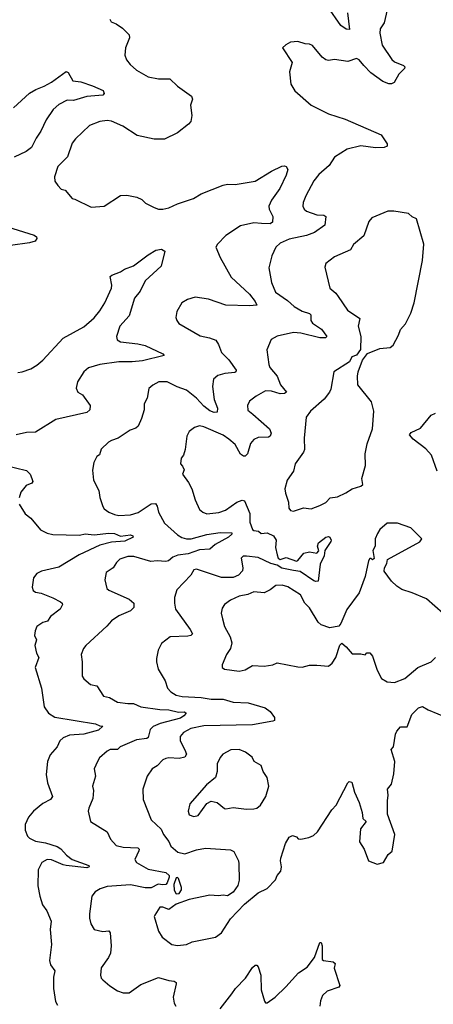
# Model space of a CAD drawing. Extents: x 2057697 to 2160550, y 827490 to 1016834.
# Tile 476 of 509: x 2135118 to 2137939, y 969287 to 976008. Entities that reach past the tile are written whole.
import ezdxf

# ---------------------------------------------------------------- set-up
doc = ezdxf.new("R2010")
doc.units = 0

msp = doc.modelspace()

# ---------------------------------------------------------------- linework, layer by layer
at = {"layer": '0CON20XD'}
for points in [[(2137624, 976075), (2137603.3, 975986.7), (2137576.7, 975945), (2137573.8, 975915), (2137590.4, 975835), (2137655.4, 975735.4), (2137675, 975720.5), (2137735.4, 975695.4), (2137744, 975685), (2137742.5, 975675), (2137704.4, 975635), (2137671.2, 975578.8), (2137655, 975570.9), (2137635, 975570.7), (2137595.6, 975585), (2137513.3, 975645), (2137466.3, 975696.3), (2137432.5, 975735), (2137415, 975742.9), (2137355, 975722.5), (2137265.6, 975735.6), (2137225, 975730), (2137205, 975734.2), (2137181.1, 975751.1), (2137115, 975831.2), (2137095, 975841.2), (2137065, 975843.8), (2137015, 975860), (2136965, 975854), (2136932.7, 975837.3), (2136911.2, 975815), (2136977.5, 975715), (2136958.3, 975651.7), (2136968.3, 975568.3), (2136995, 975521.2), (2137106.7, 975425), (2137225, 975364.3), (2137338.3, 975328.3), (2137582.3, 975222.3), (2137625, 975160), (2137623.3, 975145), (2137605, 975134.4), (2137545, 975133.8), (2137445, 975146.7), (2137352, 975125), (2137265, 975068.6), (2137227.8, 975012.2), (2137158.8, 974951.2), (2137125, 974908.6), (2137068.6, 974805), (2137050.9, 974759.1), (2137050, 974735), (2137059.2, 974715), (2137075, 974701.9), (2137145, 974675.5), (2137192.5, 974672.5), (2137206.7, 974665), (2137200, 974605), (2137128.1, 974555), (2137075, 974534.7), (2136955, 974509.6), (2136895, 974482.2), (2136865, 974456), (2136838.1, 974395), (2136818.1, 974315), (2136834.5, 974215), (2136861.7, 974148.3), (2136945, 974090), (2136990.1, 974050.1), (2137045, 974017.3), (2137095, 974003.1), (2137103.6, 973993.6), (2137104.5, 973955), (2137115.4, 973935.4), (2137175.7, 973895), (2137213.3, 973845), (2137203.9, 973836.1), (2137165, 973836.9), (2137035, 973867.1), (2136985, 973872.5), (2136875, 973848.6), (2136833.8, 973825), (2136803.8, 973755), (2136816.9, 973655), (2136824.7, 973634.7), (2136874.1, 973574.1), (2136897.5, 973515), (2136938, 973465), (2136924.5, 973455.5), (2136895, 973454.1), (2136835, 973472.7), (2136795, 973474.6), (2136731.4, 973438.6), (2136685, 973403.3), (2136671.2, 973375), (2136675, 973343.3), (2136708, 973315), (2136822.9, 973215), (2136834.2, 973185), (2136826, 973165), (2136815, 973159.2), (2136745, 973155.4), (2136715, 973143.1), (2136692.7, 973115), (2136671.9, 973045), (2136655, 973028.6), (2136645, 973028.1), (2136625, 973043.1), (2136587.1, 973107.1), (2136545, 973144.6), (2136505, 973170.7), (2136375, 973229.5), (2136345, 973234.4), (2136311.2, 973225), (2136273.6, 973196.4), (2136257.5, 973165), (2136247.5, 973075), (2136236.2, 973035), (2136220, 973015), (2136213.8, 972975), (2136229.4, 972959.4), (2136238.8, 972935), (2136228, 972905), (2136269.7, 972849.7), (2136293.1, 972805), (2136315, 972730), (2136343.8, 972663.8), (2136366.2, 972645), (2136395, 972634.4), (2136475.4, 972644.6), (2136520.8, 972659.2)], [(2137353.3, 976055), (2137368.3, 975941.7), (2137345, 975942.5), (2137308.3, 975968.3), (2137218.6, 976095)], [(2135732.3, 976012.3), (2135742.7, 975992.7), (2135775, 975980), (2135820.3, 975950.3), (2135864, 975905), (2135866, 975885), (2135838.8, 975815), (2135836, 975765), (2135846, 975735), (2135872, 975702), (2135915, 975664.3), (2135995, 975616.9), (2136065, 975604.4), (2136141.2, 975605), (2136195, 975554.3), (2136290, 975485), (2136296.7, 975465), (2136283.6, 975423.6), (2136292.5, 975355), (2136285, 975314), (2136269.2, 975295), (2136193.9, 975236.1), (2136105, 975193.2), (2136035, 975192.3), (2135918.3, 975218.3), (2135821.1, 975281.1), (2135743.3, 975315), (2135715, 975320), (2135665, 975313.1), (2135594.5, 975285.5), (2135498, 975195), (2135476, 975165), (2135445, 975071.2), (2135378.8, 975005), (2135356.7, 974935), (2135357.5, 974905), (2135377.5, 974875), (2135401.7, 974851.7), (2135427.5, 974845), (2135475, 974787.5), (2135495, 974783.8), (2135605, 974729.2), (2135695, 974735.8), (2135805, 974806.9), (2135849.4, 974809.4), (2135916.6, 974796.6), (2135950.3, 974780.3), (2135976.7, 974755), (2136035, 974725.7), (2136065.6, 974715.6), (2136095.5, 974714.5), (2136135, 974723.1), (2136195, 974751.5), (2136302.7, 974787.3), (2136355, 974819.5), (2136505, 974878.6), (2136535, 974885.6), (2136587.3, 974882.7), (2136724.4, 974905.6), (2136836.2, 974975), (2136905, 975008.8), (2136925, 975010), (2136936, 975006), (2136945.9, 974985.9), (2136935, 974947.5), (2136891.8, 974855), (2136834.5, 974775), (2136817.8, 974735), (2136818.9, 974715), (2136844.2, 974665), (2136842, 974625), (2136826.2, 974613.8), (2136767.3, 974617.3), (2136715, 974621.5), (2136625, 974600), (2136524.5, 974535.5), (2136466.2, 974475), (2136456.2, 974455), (2136485.8, 974385), (2136559.4, 974249.4), (2136685, 974134.4), (2136724.5, 974085), (2136735, 974060), (2136685, 974055.4), (2136525, 974060), (2136405, 974100), (2136315, 974114.2), (2136262.7, 974097.3), (2136225, 974076.2), (2136188.8, 974015), (2136184, 973975), (2136188.8, 973955), (2136203.3, 973935), (2136350, 973850), (2136412.9, 973837.1), (2136455, 973821.2), (2136475, 973790), (2136494.2, 973735), (2136545.6, 973685), (2136593.8, 973615), (2136593.3, 973605), (2136585, 973600), (2136516.6, 973593.4), (2136470.6, 973579.4), (2136440, 973555), (2136433.6, 973505), (2136445.4, 973415), (2136467.8, 973355), (2136465, 973328.8), (2136445, 973325.6), (2136415, 973337.3), (2136375, 973370), (2136325, 973423.8), (2136255, 973479.2), (2136191.2, 973501.2), (2136125, 973535.6), (2136067.5, 973535), (2136025.9, 973514.1), (2135999.3, 973490.7), (2135986.7, 973425), (2135966.7, 973385), (2135966, 973345), (2135950, 973285), (2135925.8, 973234.2), (2135911.2, 973218.8), (2135872.5, 973205), (2135789.7, 973150.3), (2135744.4, 973135.6)], [(2135075, 975405.6), (2135185, 975505.6), (2135227.8, 975532.2), (2135286, 975554), (2135335, 975581.9), (2135435, 975653.3), (2135448.3, 975648.3), (2135480.9, 975590.9), (2135535, 975584.5), (2135615, 975557.5), (2135686.7, 975525), (2135693.3, 975505), (2135685, 975493.8), (2135575, 975483.2), (2135485, 975457.1), (2135441.9, 975458.1), (2135385, 975427.9), (2135346.7, 975395), (2135298.2, 975325), (2135263, 975247), (2135230.7, 975199.3), (2135198.9, 975135), (2135161.8, 975108.2), (2135079.8, 975070.2)], [(2136985, 972653.3), (2137053.9, 972676.1), (2137105, 972670), (2137165, 972691.5), (2137205, 972712.9), (2137236.4, 972743.6), (2137285, 972750.5), (2137343, 972777), (2137385.5, 972804.5), (2137445.5, 972824.5), (2137458.8, 972835), (2137452, 972875), (2137475.6, 972965), (2137473.3, 973045), (2137488.3, 973111.7), (2137524.6, 973215), (2137532.9, 973335), (2137518.3, 973398.3), (2137423.8, 973515), (2137421.2, 973575), (2137426.2, 973605), (2137456.4, 973683.6), (2137490.7, 973729.3), (2137575, 973763.8), (2137645, 973771.2), (2137665, 973786), (2137701.9, 973855), (2137715, 973893.3), (2137749.2, 973930.8), (2137786.7, 974005), (2137809.5, 974075), (2137866.4, 974365), (2137873.8, 974475), (2137825, 974647.5), (2137795, 974662.5), (2137770, 974685), (2137670.7, 974700.7), (2137628.3, 974701.7), (2137520, 974655), (2137499.7, 974630.3), (2137465, 974533.3), (2137395, 974472.5), (2137374.2, 974435.8), (2137265, 974388.8), (2137206.1, 974343.9), (2137199.3, 974319.3), (2137234, 974175), (2137275, 974142), (2137290.7, 974119.3), (2137354.6, 974024.6), (2137437.9, 973967.9), (2137427.5, 973915), (2137444.4, 973845), (2137443, 973757), (2137415, 973717.5), (2137384.3, 973705.7), (2137367.7, 973672.3), (2137261.2, 973605), (2137239.2, 973485), (2137230, 973465), (2137195, 973417.1), (2137102, 973335), (2137072.5, 973295), (2137058.7, 973151.3), (2137061.5, 973075), (2137054.5, 973055), (2136996.9, 972975), (2136985, 972926.7), (2136942, 972865), (2136926.2, 972805), (2136930, 972775), (2136951.2, 972715), (2136954.1, 972674.1), (2136965, 972657.5), (2136985, 972653.3)], [(2135034, 974594), (2135217.3, 974537.3), (2135233.8, 974525), (2135236.2, 974515), (2135223.2, 974496.8), (2135186, 974484), (2135055, 974466.2)], [(2135105, 973600), (2135135, 973604.2), (2135194.4, 973625.6), (2135235, 973649.4), (2135275.3, 973684.7), (2135415, 973833.1), (2135555, 973911.9), (2135625, 973973.1), (2135665, 974020), (2135699.1, 974075), (2135743.5, 974175), (2135746.5, 974195), (2135736.2, 974253.8), (2135745.7, 974264.3), (2135805, 974286.9), (2135833.8, 974305), (2135895, 974326.7), (2135995, 974402.9), (2136046.1, 974433.9), (2136085, 974442.5), (2136107, 974427), (2136083.8, 974325), (2135973.8, 974226.2), (2135939.4, 974155), (2135902.2, 974107.8), (2135863.9, 973986.1), (2135801.8, 973915), (2135778.1, 973845), (2135783.5, 973823.5), (2135805, 973808.1), (2135925, 973795.5), (2135975, 973784), (2136095, 973728), (2136102.5, 973715), (2135955, 973678.9), (2135885, 973672.7), (2135795, 973673.4), (2135665, 973654.6), (2135588.3, 973631.7), (2135555.4, 973604.6), (2135511.9, 973535), (2135503.2, 973493.2), (2135515.5, 973465.5), (2135546.2, 973446.2), (2135599.2, 973375), (2135595.8, 973345), (2135575, 973325.6), (2135365, 973279.4), (2135225, 973193.1), (2135165, 973190), (2135095, 973174.3)], [(2137965.4, 972925), (2137925.6, 973035), (2137888.8, 973078.8), (2137800.8, 973145), (2137776.2, 973175), (2137789.1, 973190.9), (2137850.9, 973219.1), (2137925, 973308), (2137955, 973322.9)], [(2135744.4, 973135.6), (2135723.8, 973125), (2135672.7, 973077.3), (2135662.5, 973037.5), (2135643.8, 973025), (2135623.8, 972985), (2135613.6, 972933.6), (2135621.2, 972865), (2135658.8, 972795), (2135663.6, 972746.4), (2135684.2, 972685), (2135695, 972670), (2135725, 972645.7), (2135765, 972629.5), (2135795, 972623.8), (2135875, 972628.2), (2135926.9, 972643.1), (2136015, 972702.2), (2136045, 972705.7), (2136056.3, 972686.3), (2136065.6, 972645), (2136105, 972571.2), (2136195, 972491.5), (2136225, 972472.8), (2136255, 972464.1), (2136286.7, 972463.3), (2136395, 972492.6), (2136485, 972506.9), (2136565.8, 972505), (2136565.8, 972495), (2136541.8, 972475), (2136452.2, 972425), (2136415, 972393.5), (2136345, 972388.8), (2136267.5, 972362.5), (2136197.8, 972352.2), (2136161.9, 972338.1), (2136134, 972315), (2136115, 972310), (2136056.7, 972313.3), (2136011.7, 972308.3), (2135895.6, 972344.4), (2135855, 972344.4), (2135802, 972325), (2135777.7, 972302.3), (2135755, 972266.2), (2135707.5, 972235), (2135698.6, 972185), (2135712, 972125), (2135725, 972114), (2135865, 972052.9), (2135896.2, 972025), (2135896.2, 971995), (2135875, 971972.5), (2135795, 971938.1), (2135743.8, 971905), (2135712.7, 971867.3), (2135568.8, 971735), (2135554, 971715), (2135538, 971675), (2135544, 971625), (2135543.9, 971526.1), (2135555, 971508.8), (2135600.6, 971470.6), (2135645, 971461.2), (2135690, 971390), (2135730.3, 971380.3), (2135785, 971348.1), (2135855, 971339.1), (2135895, 971340.5), (2135945, 971317.9), (2136075, 971298.4), (2136135, 971295.8), (2136201.9, 971281.9), (2136242.6, 971282.6), (2136254.2, 971275), (2136238.5, 971255), (2136215, 971240.8), (2136075.6, 971204.4), (2136027.8, 971182.2), (2136007, 971163), (2135995, 971108.8), (2135985, 971100), (2135915, 971092.5), (2135803.3, 971045), (2135785, 971026.2), (2135735, 971025.6), (2135715, 971014.2), (2135661.8, 970968.2), (2135648.1, 970945), (2135626.2, 970895), (2135634.4, 970845), (2135620.6, 970799.4), (2135614.3, 970775.7), (2135621.9, 970745), (2135617.4, 970692.6), (2135588.6, 970625), (2135585.8, 970605), (2135600, 970535), (2135715, 970464), (2135738.6, 970415), (2135775, 970370.8), (2135825, 970360.4), (2135925, 970354), (2135932.5, 970345), (2135930, 970335), (2135904.3, 970275), (2135915, 970254.2), (2135995, 970208), (2136115, 970185.8), (2136136.6, 970165), (2136137.8, 970155), (2136125, 970116.2), (2136114, 970105), (2136095, 970101.1), (2136062.8, 970107.2), (2136015, 970082.5), (2135975, 970081.7), (2135875, 970101.6), (2135715, 970091.5), (2135666.7, 970075), (2135633.8, 970055), (2135610, 970025), (2135594.2, 969905), (2135594.2, 969875), (2135604, 969835), (2135626.2, 969796.2), (2135685, 969783.8), (2135725, 969787.5), (2135735.5, 969775.5), (2135742.3, 969685), (2135737.1, 969635), (2135724.3, 969605), (2135674.2, 969535), (2135668.8, 969485), (2135673.8, 969465), (2135685, 969453.8), (2135732.1, 969412.1), (2135785, 969377.5), (2135825, 969364.3), (2135865.5, 969364.5), (2135945, 969422.5), (2136065, 969470.6), (2136135, 969448.6), (2136172.5, 969445), (2136185.8, 969435.8), (2136186.1, 969426.1), (2136165.7, 969335), (2136172.5, 969295), (2136183.8, 969275)], [(2135015, 972966.2), (2135165, 972930), (2135189.2, 972905), (2135200.8, 972875), (2135208.6, 972855), (2135202, 972845), (2135162.9, 972827.1), (2135125, 972783.3), (2135115.6, 972745)], [(2136520.8, 972659.2), (2136599.2, 972715), (2136635, 972727.9), (2136652.4, 972722.4), (2136688, 972638), (2136687.1, 972577.1), (2136705, 972527.5), (2136715, 972520.3), (2136746.7, 972516.7), (2136765, 972501.2), (2136805, 972504.2), (2136849.4, 972485), (2136866.9, 972455), (2136863.3, 972405), (2136873.9, 972353.9), (2136881.7, 972331.7), (2136895, 972322.5), (2136935, 972336.2), (2137005, 972312), (2137015, 972316.2), (2137055, 972366.5), (2137095, 972374.2), (2137145, 972366.7), (2137158.3, 972381.7), (2137148.8, 972415), (2137155, 972436.2), (2137205, 972475.7), (2137225, 972480), (2137233.3, 972475), (2137242.5, 972455), (2137239.2, 972445), (2137198.8, 972385), (2137195, 972347.5), (2137168.1, 972291.9), (2137154, 972176), (2137137.1, 972172.9), (2137125, 972177.8), (2137030.4, 972240.4), (2136985, 972248.2), (2136905, 972264.8), (2136873.4, 972283.4), (2136830.8, 972295), (2136745, 972336.5), (2136664.4, 972345.6), (2136642.5, 972345), (2136627.7, 972332.3), (2136640.6, 972265), (2136636.9, 972245), (2136610, 972215), (2136575, 972200.5), (2136495, 972199.7), (2136325, 972256.9), (2136305, 972252.5), (2136285, 972216), (2136190, 972115), (2136173.4, 972063.4), (2136173.1, 972025), (2136181.9, 971985), (2136281.9, 971845), (2136295.8, 971815), (2136286.2, 971805), (2136265, 971798.9), (2136145, 971795.6), (2136085, 971748.8), (2136062, 971705), (2136052.3, 971647.7), (2136050.8, 971625), (2136062.5, 971575), (2136110.8, 971495), (2136126, 971445), (2136148.9, 971418.9), (2136186, 971396), (2136226.7, 971386.7), (2136355, 971380.3), (2136425, 971370.4), (2136505, 971369.4), (2136575, 971350), (2136675.5, 971345.5), (2136791.4, 971311.4), (2136826.3, 971286.3), (2136855.8, 971245), (2136856, 971225), (2136845, 971218.6), (2136705.3, 971194.7), (2136375, 971187.7), (2136285, 971169.6), (2136235, 971141.5), (2136211.5, 971115), (2136212.7, 971085), (2136244.7, 971024.7), (2136256.7, 970995), (2136245.4, 970974.6), (2136205, 970965.3), (2136135, 970969.5), (2136115, 970965.5), (2136094, 970955), (2136056, 970915), (2136020.8, 970895), (2135988.6, 970845), (2135957.1, 970755), (2135960, 970685), (2136015.6, 970545.6), (2136082.3, 970482.3), (2136098.5, 970445), (2136135, 970398.8), (2136149.2, 970365), (2136196, 970326), (2136245, 970312.9), (2136325, 970340.6), (2136385, 970351.4), (2136555, 970341.9), (2136578.8, 970328.8), (2136610, 970265), (2136613.3, 970245), (2136615.8, 970135), (2136605, 970096.7), (2136575, 970052.5), (2136535, 970027.5), (2136505, 970032.5), (2136475, 970028), (2136415, 970031.4), (2136275, 970001.9), (2136185, 969970), (2136135, 969934.2), (2136095, 969949.2), (2136075, 969950), (2136038.9, 969895), (2136035.7, 969885), (2136063.8, 969785), (2136088.8, 969745), (2136155.9, 969695.9), (2136195, 969687.1), (2136255, 969694.2)], [(2135115, 972700), (2135156, 972635), (2135194.2, 972604.2), (2135261.2, 972525), (2135305, 972503.3), (2135344.6, 972494.6), (2135525, 972490), (2135565, 972499.2), (2135625, 972491.8), (2135725, 972503.8), (2135765, 972499.5), (2135805, 972483.1), (2135875, 972490.4), (2135890.6, 972485), (2135892.5, 972475), (2135835, 972448.2), (2135745, 972441.7), (2135665, 972420.5), (2135524.8, 972355.2), (2135385, 972271.5), (2135267.1, 972242.9), (2135235, 972227.1), (2135211.5, 972198.5), (2135204.2, 972135), (2135210.3, 972110.3), (2135225, 972100), (2135265, 972092.2), (2135345, 972060.9), (2135396.2, 972035), (2135407.5, 972025), (2135409.2, 972015), (2135394, 971985), (2135328.6, 971935), (2135307.4, 971902.6), (2135275, 971892.2), (2135234.5, 971865.5), (2135222.9, 971835), (2135219.2, 971805), (2135232.9, 971775), (2135221.4, 971735), (2135233.3, 971683.3), (2135248.6, 971655), (2135224.2, 971585), (2135266.9, 971445), (2135285, 971317.5), (2135313.7, 971273.7), (2135357.6, 971247.6), (2135635, 971200.7), (2135665, 971187.1), (2135685, 971186), (2135655, 971157.5), (2135555, 971129.7), (2135457.3, 971122.7), (2135415.7, 971105), (2135392.9, 971085), (2135372.9, 971045), (2135325, 970988.8), (2135307.1, 970945), (2135298.9, 970855), (2135307.4, 970797.4), (2135342.9, 970705), (2135329.2, 970685), (2135275, 970657.3), (2135211.8, 970605), (2135177.5, 970565), (2135155.6, 970515), (2135154.4, 970475), (2135170.6, 970435), (2135185, 970420.6), (2135225, 970400.9), (2135295, 970389.4), (2135374.2, 970364.2), (2135398.8, 970348.8), (2135438.1, 970305), (2135475.9, 970275.9), (2135589.2, 970235), (2135592.5, 970225), (2135575, 970217.9), (2135434.7, 970234.7), (2135415, 970237.9), (2135335, 970273.2), (2135305, 970276.1), (2135269.2, 970255), (2135244.4, 970205), (2135241.5, 970095), (2135254.5, 970025), (2135274.5, 969965), (2135303.5, 969925), (2135332.7, 969855), (2135326.4, 969796.4), (2135334.5, 969695.5), (2135321.1, 969585), (2135327.5, 969555), (2135357.1, 969515), (2135347.9, 969472.1), (2135348, 969395), (2135361.8, 969305), (2135375, 969280)], [(2138006.7, 971955), (2137893.4, 972053.4), (2137795.2, 972095.2), (2137725, 972117.7), (2137690.1, 972140.1), (2137654.7, 972174.7), (2137604.3, 972244.3), (2137605.8, 972265), (2137621.2, 972295), (2137627, 972323), (2137847, 972443), (2137860, 972465), (2137785, 972540), (2137695, 972571.2), (2137625, 972570), (2137575, 972526.7), (2137559.2, 972500.8), (2137542, 972465), (2137541.4, 972415), (2137526.7, 972385), (2137535, 972330), (2137525, 972320), (2137515, 972330), (2137505, 972330), (2137496.4, 972313.6), (2137475, 972206.7), (2137434.2, 972095.8), (2137349.1, 971980.9), (2137308, 971885), (2137295, 971868.8), (2137234.3, 971855.7), (2137175, 971877.5), (2137154.6, 971894.6), (2137093.8, 971993.8), (2137063.9, 972023.9), (2137032.6, 972082.6), (2136946.9, 972136.9), (2136908.7, 972148.7), (2136864.4, 972145.6), (2136826.2, 972115), (2136785, 972095.7), (2136715, 972102.5), (2136675, 972083.3), (2136615, 972073.3), (2136556.2, 972045), (2136514.5, 972015.5), (2136499.7, 971990.3), (2136493, 971957), (2136502.3, 971917.7), (2136514.4, 971865), (2136554.5, 971795), (2136565.5, 971755), (2136555.6, 971715), (2136527.5, 971675), (2136498.8, 971605), (2136500, 971585), (2136514.2, 971574.2), (2136615, 971560), (2136655, 971570), (2136705, 971598.9), (2136785, 971594.4), (2136845, 971604.3), (2136875, 971618), (2137015, 971590), (2137045, 971588), (2137095, 971600.8), (2137145, 971602), (2137225, 971594), (2137250, 971615), (2137275, 971653.3), (2137301.2, 971738.8), (2137315, 971752.5), (2137345, 971727.5), (2137385, 971678.8), (2137445, 971680), (2137475, 971673.3), (2137485, 971686.7), (2137506.7, 971685), (2137525, 971662.5), (2137555, 971567.5), (2137585, 971510), (2137625, 971488), (2137675, 971482.9)], [(2137675, 971482.9), (2137745, 971511.4), (2137834.6, 971585.4), (2137925, 971623.8), (2137955, 971653.3)], [(2136255, 969694.2), (2136295, 969713.8), (2136452.5, 969745), (2136493.8, 969775), (2136555, 969870), (2136650.5, 969969.5), (2136745, 970046.7), (2136805, 970077.5), (2136863, 970137), (2136875, 970166.7), (2136898.8, 970195), (2136903.8, 970225), (2136896, 970265), (2136900, 970285), (2136930.8, 970385), (2136955, 970427.5), (2136979.3, 970439.3), (2137005, 970430), (2137016.4, 970416.4), (2137035, 970413.8), (2137090, 970425), (2137121.2, 970438.8), (2137150, 970465), (2137248, 970615), (2137276, 970645), (2137355, 970797.5), (2137365, 970806.7), (2137383, 970803), (2137401.2, 970735), (2137434.1, 970664.1), (2137453.8, 970595), (2137457.5, 970555), (2137480, 970535), (2137443.3, 970485), (2137436.2, 970395), (2137468, 970345), (2137497.5, 970265), (2137555, 970243.3), (2137600, 970255), (2137630.9, 970309.1), (2137657.3, 970332.7), (2137675.6, 970445), (2137626.7, 970585), (2137626, 970675), (2137631.2, 970715), (2137627.5, 970755), (2137655, 970790), (2137670.7, 970859.3), (2137677.5, 970945), (2137651.2, 971025), (2137667.5, 971045), (2137680.3, 971129.7), (2137689.5, 971150.5), (2137715, 971180), (2137760, 971180), (2137792.9, 971265), (2137838.7, 971311.3), (2137865, 971320), (2137903, 971297), (2138035, 971242.9)], [(2136305, 970568), (2136335, 970574.4), (2136395, 970656.7), (2136425, 970673.3), (2136465, 970664), (2136515, 970624), (2136525, 970622), (2136575, 970630.8), (2136665, 970618.6), (2136715, 970620), (2136735, 970626.2), (2136760, 970645), (2136797.5, 970705), (2136818.1, 970775), (2136805.7, 970835), (2136778, 970875), (2136765.8, 970915.8), (2136716.2, 970945), (2136704.3, 970974.3), (2136658, 971008), (2136615, 971025.7), (2136557.3, 971022.7), (2136503.3, 970995), (2136485, 970972.5), (2136465, 970927.5), (2136464.3, 970875), (2136454.2, 970835), (2136392, 970785), (2136279.2, 970655), (2136268, 970605), (2136275, 970580), (2136305, 970568)], [(2136185, 970040.8), (2136205, 970043.7), (2136221.4, 970068.6), (2136222.7, 970085), (2136201.3, 970145), (2136195, 970151.6), (2136185, 970150.3), (2136169.8, 970105), (2136171.5, 970065), (2136185, 970040.8)], [(2136485, 969255.8), (2136565, 969358.8), (2136590, 969395), (2136658.6, 969465), (2136705, 969538.8), (2136725, 969553.8), (2136735, 969553.3), (2136745, 969542.5), (2136761.9, 969485), (2136764.3, 969385), (2136788.3, 969308.3), (2136795, 969297.5), (2136805, 969296.7), (2136860, 969335), (2136934, 969405), (2137018.9, 969501.1), (2137079.2, 969540.8), (2137128.8, 969605), (2137165, 969707.5), (2137175, 969707.5), (2137181.2, 969685), (2137182, 969592), (2137190, 969585), (2137255, 969575.6), (2137270, 969565), (2137263.6, 969533.6), (2137302.5, 969415), (2137295, 969403.3), (2137215, 969376.7), (2137184.1, 969345.9), (2137168.8, 969311.2), (2137166.2, 969275)]]:
    msp.add_lwpolyline(points, dxfattribs=at)

doc.saveas('drawing.dxf')
